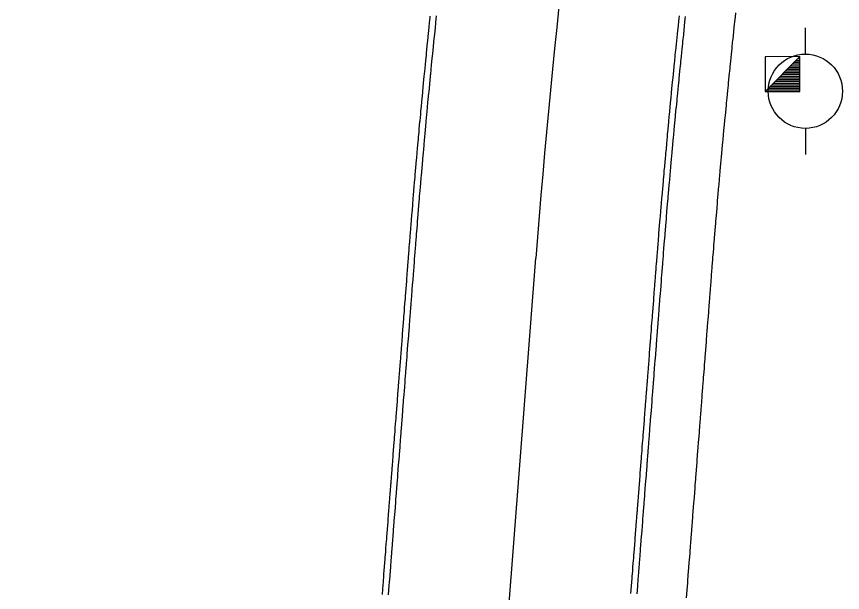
# Model space of a CAD drawing. Extents: x 2145380 to 2157287, y 139568 to 149130.
# Drawn here: x 2151024.3 to 2151113.3, y 141207.2 to 141269.3 of the extents above; entities that cross this region are included whole.
import ezdxf

# ---------------------------------------------------------------- set-up
doc = ezdxf.new("R2010")
doc.units = 0
for name, color, linetype in [('PR_PREVIOUSLY CONSTRUCTED', 7, 'Continuous'), ('TOPO_Misc', 7, 'Continuous'), ('TOPO_Power Pole', 7, 'Continuous')]:
    doc.layers.add(name, color=color, linetype=linetype)

# ---------------------------------------------------------------- blocks, each defined once
blk = doc.blocks.new('POWPOL')
at = {"layer": 'TOPO_Power Pole'}
for p, q in [((0, 10.16), (0, 17.34)), ((0, -10.16), (0, -17.34))]:
    blk.add_line(p, q, dxfattribs=at)
blk.add_circle((0, 0), 10.16, dxfattribs=at)

msp = doc.modelspace()

# ---------------------------------------------------------------- linework, layer by layer
at = {"layer": 'PR_PREVIOUSLY CONSTRUCTED'}
msp.add_line((2151024.344, 140522.261), (2151080.289, 141243.227), dxfattribs=at)
for points in [[(2151096.524, 141206.628), (2151096.587, 141207.437), (2151096.588, 141207.456), (2151096.649, 141208.247), (2151096.665, 141208.453), (2151096.712, 141209.057), (2151096.743, 141209.45), (2151096.775, 141209.866), (2151096.82, 141210.447), (2151096.838, 141210.676), (2151096.898, 141211.444), (2151096.901, 141211.485), (2151096.964, 141212.295), (2151096.975, 141212.441), (2151097.026, 141213.105), (2151097.052, 141213.438), (2151097.089, 141213.914), (2151097.13, 141214.435), (2151097.152, 141214.724), (2151097.207, 141215.432), (2151097.215, 141215.534), (2151097.278, 141216.343), (2151097.284, 141216.429), (2151097.341, 141217.153), (2151097.362, 141217.426), (2151097.403, 141217.963), (2151097.439, 141218.423), (2151097.466, 141218.772), (2151097.516, 141219.42), (2151097.529, 141219.582), (2151097.592, 141220.391), (2151097.594, 141220.417), (2151097.655, 141221.201), (2151097.671, 141221.414), (2151097.717, 141222.011), (2151097.749, 141222.411), (2151097.78, 141222.82), (2151097.826, 141223.408), (2151097.843, 141223.63), (2151097.903, 141224.405), (2151097.906, 141224.44), (2151097.969, 141225.249), (2151097.981, 141225.402), (2151098.032, 141226.059), (2151098.058, 141226.399), (2151098.094, 141226.868), (2151098.135, 141227.396), (2151098.157, 141227.678), (2151098.213, 141228.393), (2151098.22, 141228.488), (2151098.283, 141229.297), (2151098.29, 141229.39), (2151098.346, 141230.107), (2151098.367, 141230.387), (2151098.409, 141230.917), (2151098.445, 141231.384), (2151098.471, 141231.726), (2151098.522, 141232.381), (2151098.534, 141232.536), (2151098.597, 141233.346), (2151098.6, 141233.378), (2151098.66, 141234.155), (2151098.677, 141234.375), (2151098.723, 141234.965), (2151098.754, 141235.372), (2151098.786, 141235.774), (2151098.832, 141236.369), (2151098.848, 141236.584), (2151098.909, 141237.366), (2151098.911, 141237.394), (2151098.974, 141238.203), (2151098.986, 141238.363), (2151099.037, 141239.013), (2151099.064, 141239.36), (2151099.1, 141239.823), (2151099.141, 141240.357), (2151099.162, 141240.632), (2151099.218, 141241.354), (2151099.225, 141241.442), (2151099.249, 141241.753), (2151099.25, 141241.756), (2151099.287, 141242.242), (2151099.295, 141242.339), (2151099.35, 141243.035), (2151099.372, 141243.316), (2151099.413, 141243.828), (2151099.45, 141244.293), (2151099.476, 141244.622), (2151099.529, 141245.27), (2151099.541, 141245.415), (2151099.606, 141246.208), (2151099.609, 141246.247), (2151099.672, 141247.001), (2151099.69, 141247.224), (2151099.738, 141247.795), (2151099.738, 141247.8), (2151099.772, 141248.2), (2151099.805, 141248.588), (2151099.855, 141249.177), (2151099.873, 141249.381), (2151099.939, 141250.153), (2151099.941, 141250.174), (2151100.01, 141250.967), (2151100.024, 141251.13), (2151100.08, 141251.759), (2151100.111, 141252.106), (2151100.15, 141252.552), (2151100.198, 141253.082), (2151100.221, 141253.345), (2151100.266, 141253.84), (2151100.286, 141254.058), (2151100.293, 141254.137), (2151100.366, 141254.93), (2151100.375, 141255.034), (2151100.439, 141255.723), (2151100.465, 141256.01), (2151100.513, 141256.515), (2151100.557, 141256.986), (2151100.587, 141257.307), (2151100.649, 141257.962), (2151100.662, 141258.1), (2151100.738, 141258.892), (2151100.742, 141258.937), (2151100.814, 141259.684), (2151100.833, 141259.877), (2151100.837, 141259.913), (2151100.892, 141260.476), (2151100.932, 141260.888), (2151100.969, 141261.268), (2151101.028, 141261.864), (2151101.048, 141262.061), (2151101.126, 141262.839), (2151101.127, 141262.852), (2151101.207, 141263.644), (2151101.224, 141263.814), (2151101.287, 141264.436), (2151101.324, 141264.789), (2151101.369, 141265.228), (2151101.424, 141265.764), (2151101.439, 141265.91), (2151101.451, 141266.02), (2151101.525, 141266.739), (2151101.533, 141266.811), (2151101.616, 141267.603), (2151101.628, 141267.713), (2151101.7, 141268.394), (2151101.731, 141268.688), (2151101.785, 141269.186), (2151101.836, 141269.663)], [(2151063.759, 141206.994), (2151063.801, 141207.538), (2151063.836, 141207.991), (2151063.864, 141208.348), (2151063.913, 141208.988), (2151063.926, 141209.157), (2151063.989, 141209.967), (2151063.991, 141209.985), (2151064.052, 141210.776), (2151064.068, 141210.982), (2151064.115, 141211.586), (2151064.145, 141211.979), (2151064.178, 141212.396), (2151064.223, 141212.976), (2151064.241, 141213.205), (2151064.3, 141213.973), (2151064.303, 141214.015), (2151064.366, 141214.825), (2151064.378, 141214.97), (2151064.429, 141215.634), (2151064.455, 141215.967), (2151064.492, 141216.444), (2151064.532, 141216.964), (2151064.555, 141217.253), (2151064.61, 141217.961), (2151064.618, 141218.063), (2151064.68, 141218.873), (2151064.687, 141218.958), (2151064.743, 141219.682), (2151064.764, 141219.955), (2151064.806, 141220.492), (2151064.842, 141220.952), (2151064.869, 141221.302), (2151064.919, 141221.949), (2151064.932, 141222.111), (2151064.994, 141222.921), (2151064.996, 141222.946), (2151065.057, 141223.731), (2151065.074, 141223.943), (2151065.12, 141224.54), (2151065.151, 141224.94), (2151065.183, 141225.35), (2151065.229, 141225.937), (2151065.246, 141226.159), (2151065.306, 141226.934), (2151065.309, 141226.969), (2151065.371, 141227.779), (2151065.383, 141227.931), (2151065.434, 141228.588), (2151065.461, 141228.928), (2151065.497, 141229.398), (2151065.538, 141229.925), (2151065.56, 141230.208), (2151065.615, 141230.922), (2151065.623, 141231.017), (2151065.686, 141231.827), (2151065.693, 141231.919), (2151065.748, 141232.636), (2151065.77, 141232.916), (2151065.811, 141233.446), (2151065.847, 141233.913), (2151065.874, 141234.256), (2151065.925, 141234.91), (2151065.937, 141235.065), (2151066, 141235.875), (2151066.002, 141235.907), (2151066.063, 141236.685), (2151066.08, 141236.904), (2151066.125, 141237.494), (2151066.157, 141237.901), (2151066.188, 141238.304), (2151066.234, 141238.898), (2151066.251, 141239.114), (2151066.312, 141239.895), (2151066.314, 141239.923), (2151066.377, 141240.733), (2151066.389, 141240.892), (2151066.439, 141241.542), (2151066.466, 141241.889), (2151066.502, 141242.352), (2151066.544, 141242.886), (2151066.565, 141243.162), (2151066.621, 141243.883), (2151066.628, 141243.971), (2151066.652, 141244.282), (2151066.652, 141244.286), (2151066.691, 141244.788), (2151066.699, 141244.889), (2151066.756, 141245.609), (2151066.779, 141245.9), (2151066.821, 141246.43), (2151066.86, 141246.911), (2151066.887, 141247.251), (2151066.941, 141247.922), (2151066.954, 141248.072), (2151067.021, 141248.893), (2151067.024, 141248.933), (2151067.089, 141249.714), (2151067.108, 141249.944), (2151067.158, 141250.535), (2151067.158, 141250.54), (2151067.193, 141250.955), (2151067.227, 141251.356), (2151067.279, 141251.965), (2151067.297, 141252.177), (2151067.366, 141252.976), (2151067.368, 141252.997), (2151067.439, 141253.818), (2151067.454, 141253.987), (2151067.512, 141254.638), (2151067.543, 141254.997), (2151067.584, 141255.459), (2151067.634, 141256.007), (2151067.658, 141256.279), (2151067.704, 141256.792), (2151067.725, 141257.017), (2151067.732, 141257.099), (2151067.807, 141257.92), (2151067.817, 141258.028), (2151067.883, 141258.74), (2151067.911, 141259.038), (2151067.959, 141259.56), (2151068.005, 141260.047), (2151068.036, 141260.38), (2151068.101, 141261.057), (2151068.114, 141261.2), (2151068.193, 141262.02), (2151068.197, 141262.067), (2151068.272, 141262.84), (2151068.291, 141263.039), (2151068.295, 141263.077), (2151068.352, 141263.66), (2151068.393, 141264.086), (2151068.432, 141264.48), (2151068.493, 141265.096), (2151068.513, 141265.299), (2151068.594, 141266.105), (2151068.595, 141266.119), (2151068.678, 141266.938), (2151068.696, 141267.114), (2151068.761, 141267.758), (2151068.799, 141268.123), (2151068.845, 141268.577), (2151068.903, 141269.132), (2151068.918, 141269.283)], [(2151064.424, 141206.943), (2151064.466, 141207.486), (2151064.502, 141207.94), (2151064.529, 141208.296), (2151064.579, 141208.937), (2151064.592, 141209.106), (2151064.655, 141209.915), (2151064.656, 141209.934), (2151064.718, 141210.725), (2151064.734, 141210.931), (2151064.781, 141211.534), (2151064.811, 141211.928), (2151064.843, 141212.344), (2151064.888, 141212.925), (2151064.906, 141213.154), (2151064.966, 141213.922), (2151064.969, 141213.963), (2151065.032, 141214.773), (2151065.043, 141214.919), (2151065.095, 141215.583), (2151065.121, 141215.916), (2151065.158, 141216.392), (2151065.198, 141216.913), (2151065.22, 141217.202), (2151065.275, 141217.91), (2151065.283, 141218.011), (2151065.346, 141218.821), (2151065.353, 141218.907), (2151065.409, 141219.631), (2151065.43, 141219.904), (2151065.472, 141220.44), (2151065.507, 141220.901), (2151065.535, 141221.25), (2151065.585, 141221.898), (2151065.597, 141222.06), (2151065.66, 141222.869), (2151065.662, 141222.895), (2151065.723, 141223.679), (2151065.739, 141223.892), (2151065.786, 141224.489), (2151065.817, 141224.889), (2151065.849, 141225.298), (2151065.894, 141225.886), (2151065.911, 141226.108), (2151065.972, 141226.883), (2151065.974, 141226.917), (2151066.037, 141227.727), (2151066.049, 141227.88), (2151066.1, 141228.537), (2151066.126, 141228.877), (2151066.163, 141229.346), (2151066.204, 141229.874), (2151066.226, 141230.156), (2151066.281, 141230.871), (2151066.288, 141230.966), (2151066.351, 141231.775), (2151066.358, 141231.868), (2151066.414, 141232.585), (2151066.436, 141232.865), (2151066.477, 141233.394), (2151066.513, 141233.862), (2151066.54, 141234.204), (2151066.591, 141234.859), (2151066.603, 141235.014), (2151066.665, 141235.823), (2151066.668, 141235.856), (2151066.728, 141236.633), (2151066.745, 141236.853), (2151066.791, 141237.443), (2151066.823, 141237.85), (2151066.854, 141238.252), (2151066.9, 141238.847), (2151066.917, 141239.062), (2151066.977, 141239.844), (2151066.979, 141239.872), (2151067.042, 141240.681), (2151067.055, 141240.841), (2151067.105, 141241.491), (2151067.132, 141241.838), (2151067.168, 141242.3), (2151067.209, 141242.835), (2151067.231, 141243.11), (2151067.287, 141243.832), (2151067.294, 141243.92), (2151067.318, 141244.231), (2151067.318, 141244.234), (2151067.357, 141244.736), (2151067.365, 141244.837), (2151067.422, 141245.557), (2151067.445, 141245.847), (2151067.487, 141246.377), (2151067.525, 141246.858), (2151067.553, 141247.198), (2151067.607, 141247.868), (2151067.619, 141248.018), (2151067.686, 141248.838), (2151067.69, 141248.878), (2151067.754, 141249.659), (2151067.773, 141249.888), (2151067.823, 141250.479), (2151067.823, 141250.484), (2151067.858, 141250.899), (2151067.892, 141251.299), (2151067.944, 141251.909), (2151067.962, 141252.119), (2151068.031, 141252.918), (2151068.033, 141252.939), (2151068.104, 141253.76), (2151068.119, 141253.928), (2151068.177, 141254.579), (2151068.208, 141254.938), (2151068.249, 141255.399), (2151068.299, 141255.948), (2151068.323, 141256.219), (2151068.369, 141256.731), (2151068.39, 141256.957), (2151068.397, 141257.039), (2151068.472, 141257.859), (2151068.482, 141257.966), (2151068.548, 141258.678), (2151068.575, 141258.976), (2151068.624, 141259.498), (2151068.67, 141259.985), (2151068.701, 141260.317), (2151068.765, 141260.994), (2151068.779, 141261.137), (2151068.857, 141261.956), (2151068.862, 141262.003), (2151068.936, 141262.776), (2151068.956, 141262.975), (2151068.959, 141263.012), (2151069.016, 141263.595), (2151069.058, 141264.021), (2151069.097, 141264.414), (2151069.158, 141265.03), (2151069.178, 141265.233), (2151069.258, 141266.038), (2151069.26, 141266.052), (2151069.342, 141266.871), (2151069.36, 141267.047), (2151069.425, 141267.69), (2151069.463, 141268.055), (2151069.509, 141268.509), (2151069.567, 141269.063), (2151069.582, 141269.214), (2151069.594, 141269.328)], [(2151090.534, 141207.092), (2151090.597, 141207.902), (2151090.598, 141207.921), (2151090.66, 141208.712), (2151090.676, 141208.918), (2151090.723, 141209.521), (2151090.753, 141209.915), (2151090.785, 141210.331), (2151090.83, 141210.912), (2151090.848, 141211.141), (2151090.908, 141211.909), (2151090.911, 141211.95), (2151090.974, 141212.76), (2151090.985, 141212.906), (2151091.037, 141213.57), (2151091.063, 141213.903), (2151091.1, 141214.379), (2151091.14, 141214.9), (2151091.162, 141215.189), (2151091.217, 141215.897), (2151091.225, 141215.998), (2151091.288, 141216.808), (2151091.295, 141216.894), (2151091.351, 141217.618), (2151091.372, 141217.891), (2151091.414, 141218.427), (2151091.449, 141218.888), (2151091.477, 141219.237), (2151091.527, 141219.885), (2151091.539, 141220.047), (2151091.602, 141220.856), (2151091.604, 141220.882), (2151091.665, 141221.666), (2151091.682, 141221.879), (2151091.728, 141222.475), (2151091.759, 141222.876), (2151091.791, 141223.285), (2151091.836, 141223.873), (2151091.853, 141224.095), (2151091.914, 141224.87), (2151091.916, 141224.904), (2151091.979, 141225.714), (2151091.991, 141225.867), (2151092.042, 141226.524), (2151092.068, 141226.864), (2151092.105, 141227.333), (2151092.146, 141227.861), (2151092.168, 141228.143), (2151092.223, 141228.858), (2151092.23, 141228.953), (2151092.293, 141229.762), (2151092.3, 141229.855), (2151092.356, 141230.572), (2151092.378, 141230.852), (2151092.419, 141231.381), (2151092.455, 141231.849), (2151092.482, 141232.191), (2151092.533, 141232.846), (2151092.545, 141233.001), (2151092.607, 141233.81), (2151092.61, 141233.843), (2151092.67, 141234.62), (2151092.687, 141234.84), (2151092.733, 141235.43), (2151092.765, 141235.837), (2151092.796, 141236.239), (2151092.842, 141236.834), (2151092.859, 141237.049), (2151092.919, 141237.831), (2151092.921, 141237.858), (2151092.984, 141238.668), (2151092.997, 141238.828), (2151093.047, 141239.478), (2151093.074, 141239.825), (2151093.11, 141240.287), (2151093.151, 141240.822), (2151093.173, 141241.097), (2151093.229, 141241.819), (2151093.236, 141241.907), (2151093.26, 141242.218), (2151093.26, 141242.221), (2151093.298, 141242.71), (2151093.306, 141242.808), (2151093.361, 141243.508), (2151093.383, 141243.791), (2151093.424, 141244.307), (2151093.462, 141244.774), (2151093.488, 141245.105), (2151093.541, 141245.757), (2151093.553, 141245.903), (2151093.618, 141246.702), (2151093.622, 141246.74), (2151093.685, 141247.5), (2151093.703, 141247.723), (2151093.751, 141248.298), (2151093.752, 141248.303), (2151093.786, 141248.706), (2151093.819, 141249.096), (2151093.869, 141249.689), (2151093.887, 141249.894), (2151093.954, 141250.672), (2151093.956, 141250.692), (2151094.025, 141251.49), (2151094.04, 141251.655), (2151094.096, 141252.288), (2151094.126, 141252.637), (2151094.166, 141253.086), (2151094.214, 141253.62), (2151094.238, 141253.884), (2151094.283, 141254.382), (2151094.303, 141254.602), (2151094.31, 141254.682), (2151094.383, 141255.479), (2151094.393, 141255.584), (2151094.457, 141256.277), (2151094.484, 141256.566), (2151094.531, 141257.075), (2151094.575, 141257.549), (2151094.606, 141257.872), (2151094.668, 141258.531), (2151094.682, 141258.669), (2151094.758, 141259.467), (2151094.762, 141259.512), (2151094.835, 141260.264), (2151094.854, 141260.458), (2151094.857, 141260.494), (2151094.912, 141261.061), (2151094.953, 141261.476), (2151094.991, 141261.859), (2151095.05, 141262.457), (2151095.07, 141262.656), (2151095.148, 141263.439), (2151095.149, 141263.453), (2151095.23, 141264.25), (2151095.247, 141264.42), (2151095.311, 141265.047), (2151095.347, 141265.402), (2151095.393, 141265.843), (2151095.448, 141266.383), (2151095.464, 141266.53), (2151095.475, 141266.64), (2151095.55, 141267.364), (2151095.558, 141267.437), (2151095.642, 141268.233), (2151095.654, 141268.345), (2151095.726, 141269.03), (2151095.758, 141269.326)], [(2151091.2, 141207.041), (2151091.263, 141207.85), (2151091.264, 141207.869), (2151091.325, 141208.66), (2151091.341, 141208.866), (2151091.388, 141209.47), (2151091.419, 141209.863), (2151091.451, 141210.279), (2151091.496, 141210.86), (2151091.514, 141211.089), (2151091.574, 141211.857), (2151091.577, 141211.899), (2151091.64, 141212.708), (2151091.651, 141212.854), (2151091.702, 141213.518), (2151091.728, 141213.851), (2151091.765, 141214.328), (2151091.806, 141214.848), (2151091.828, 141215.137), (2151091.883, 141215.845), (2151091.891, 141215.947), (2151091.954, 141216.756), (2151091.96, 141216.842), (2151092.017, 141217.566), (2151092.038, 141217.839), (2151092.079, 141218.376), (2151092.115, 141218.836), (2151092.142, 141219.185), (2151092.192, 141219.833), (2151092.205, 141219.995), (2151092.268, 141220.805), (2151092.27, 141220.83), (2151092.331, 141221.614), (2151092.347, 141221.827), (2151092.393, 141222.424), (2151092.425, 141222.824), (2151092.456, 141223.233), (2151092.502, 141223.821), (2151092.519, 141224.043), (2151092.579, 141224.818), (2151092.582, 141224.853), (2151092.645, 141225.662), (2151092.657, 141225.815), (2151092.708, 141226.472), (2151092.734, 141226.812), (2151092.77, 141227.282), (2151092.811, 141227.809), (2151092.833, 141228.091), (2151092.889, 141228.806), (2151092.896, 141228.901), (2151092.959, 141229.711), (2151092.966, 141229.803), (2151093.022, 141230.52), (2151093.043, 141230.8), (2151093.085, 141231.33), (2151093.121, 141231.797), (2151093.147, 141232.139), (2151093.198, 141232.794), (2151093.21, 141232.949), (2151093.273, 141233.759), (2151093.276, 141233.791), (2151093.336, 141234.568), (2151093.353, 141234.788), (2151093.399, 141235.378), (2151093.43, 141235.785), (2151093.462, 141236.188), (2151093.508, 141236.782), (2151093.524, 141236.997), (2151093.585, 141237.779), (2151093.587, 141237.807), (2151093.65, 141238.616), (2151093.662, 141238.776), (2151093.713, 141239.426), (2151093.74, 141239.773), (2151093.776, 141240.236), (2151093.817, 141240.77), (2151093.838, 141241.045), (2151093.894, 141241.767), (2151093.901, 141241.855), (2151093.925, 141242.166), (2151093.926, 141242.169), (2151093.964, 141242.658), (2151093.971, 141242.756), (2151094.026, 141243.455), (2151094.049, 141243.738), (2151094.09, 141244.253), (2151094.127, 141244.721), (2151094.154, 141245.051), (2151094.207, 141245.703), (2151094.218, 141245.849), (2151094.284, 141246.647), (2151094.287, 141246.686), (2151094.35, 141247.445), (2151094.369, 141247.668), (2151094.417, 141248.242), (2151094.417, 141248.247), (2151094.451, 141248.65), (2151094.484, 141249.04), (2151094.535, 141249.632), (2151094.552, 141249.837), (2151094.619, 141250.614), (2151094.621, 141250.635), (2151094.69, 141251.432), (2151094.705, 141251.596), (2151094.761, 141252.23), (2151094.792, 141252.578), (2151094.831, 141253.027), (2151094.879, 141253.56), (2151094.903, 141253.824), (2151094.948, 141254.322), (2151094.968, 141254.542), (2151094.975, 141254.621), (2151095.048, 141255.418), (2151095.058, 141255.523), (2151095.122, 141256.215), (2151095.148, 141256.505), (2151095.196, 141257.012), (2151095.24, 141257.486), (2151095.271, 141257.809), (2151095.333, 141258.467), (2151095.346, 141258.606), (2151095.422, 141259.403), (2151095.427, 141259.448), (2151095.499, 141260.2), (2151095.518, 141260.393), (2151095.522, 141260.43), (2151095.577, 141260.996), (2151095.618, 141261.411), (2151095.655, 141261.793), (2151095.714, 141262.391), (2151095.734, 141262.589), (2151095.812, 141263.372), (2151095.814, 141263.386), (2151095.894, 141264.182), (2151095.911, 141264.353), (2151095.975, 141264.979), (2151096.011, 141265.334), (2151096.057, 141265.775), (2151096.112, 141266.314), (2151096.128, 141266.461), (2151096.139, 141266.571), (2151096.214, 141267.294), (2151096.222, 141267.367), (2151096.306, 141268.163), (2151096.318, 141268.275), (2151096.39, 141268.959), (2151096.422, 141269.255)]]:
    msp.add_lwpolyline(points, dxfattribs=at)
msp.add_arc((2152032.357, 141169.349), 954.93, 171.207088, 175.562889, dxfattribs=at)
at = {"layer": 'TOPO_Misc'}
for p, q in [((2151104.998, 141261.18), (2151108.735, 141264.93)), ((2151108.148, 141264.336), (2151108.735, 141264.336)), ((2151108.332, 141264.521), (2151108.735, 141264.521)), ((2151108.523, 141264.711), (2151108.735, 141264.711)), ((2151108.704, 141264.892), (2151108.735, 141264.892)), ((2151107.21, 141263.398), (2151108.735, 141263.398)), ((2151107.395, 141263.583), (2151108.735, 141263.583)), ((2151107.585, 141263.773), (2151108.735, 141263.773)), ((2151107.767, 141263.955), (2151108.735, 141263.955)), ((2151107.957, 141264.146), (2151108.735, 141264.146)), ((2151106.463, 141262.651), (2151108.735, 141262.651)), ((2151106.654, 141262.842), (2151108.735, 141262.842)), ((2151106.838, 141263.026), (2151108.735, 141263.026)), ((2151107.02, 141263.208), (2151108.735, 141263.208)), ((2151105.526, 141261.714), (2151108.742, 141261.714)), ((2151105.717, 141261.905), (2151108.742, 141261.905)), ((2151105.901, 141262.089), (2151108.742, 141262.089)), ((2151106.092, 141262.28), (2151108.742, 141262.28)), ((2151106.282, 141262.471), (2151108.742, 141262.471)), ((2151105.154, 141261.342), (2151108.742, 141261.342)), ((2151105.345, 141261.533), (2151108.742, 141261.533))]:
    msp.add_line(p, q, dxfattribs=at)
msp.add_lwpolyline([(2151108.742, 141261.186), (2151108.735, 141264.93), (2151104.992, 141264.923), (2151104.998, 141261.18), (2151108.742, 141261.186)], dxfattribs=at)

# ---------------------------------------------------------------- block references
at = {"layer": 'TOPO_Power Pole', "xscale": 0.39370000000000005, "yscale": 0.3937000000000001}
msp.add_blockref('POWPOL', (2151109.321, 141261.202), dxfattribs=at)

doc.saveas('drawing.dxf')
